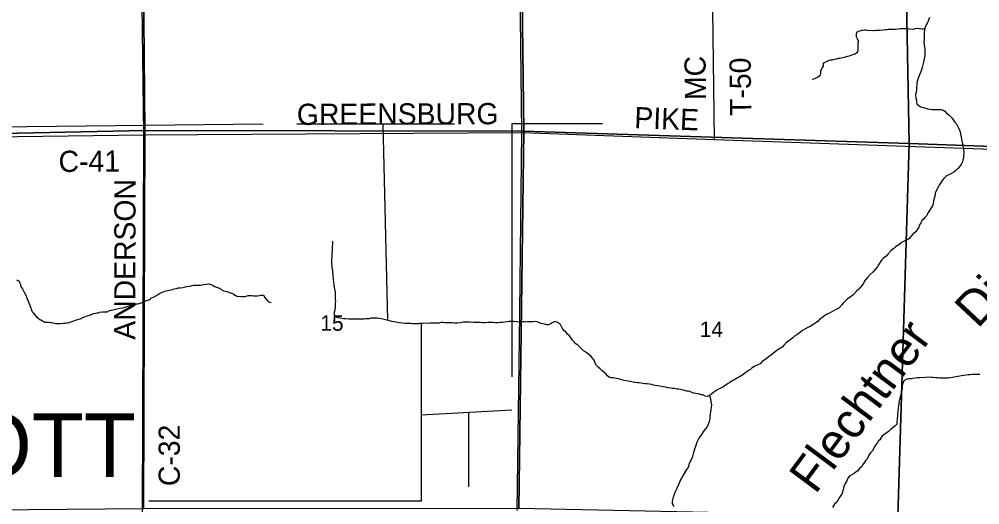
# Model space of a CAD drawing. Extents: x 1588073 to 2013523, y 1090242 to 1357120.
# Drawn here: x 1730620 to 1744211, y 1202799 to 1209672 of the extents above; entities that cross this region are included whole.
import ezdxf

# ---------------------------------------------------------------- set-up
doc = ezdxf.new("R2010")
doc.units = 0
for name, color, linetype in [('GM_X_County_Road', 7, 'Continuous'), ('GM_X_County_Road_Text', 7, 'Continuous'), ('GM_X_Minor_River', 7, 'Continuous'), ('GM_X_Minor_River_Text', 7, 'Continuous'), ('GM_X_Section', 7, 'Continuous'), ('GM_X_Section_Text', 7, 'Continuous'), ('GM_X_Township_Road', 7, 'Continuous'), ('GM_X_Township_Road_Text', 7, 'Continuous'), ('GM_X_Township_Text', 7, 'Continuous')]:
    doc.layers.add(name, color=color, linetype=linetype)

msp = doc.modelspace()

# ---------------------------------------------------------------- linework, layer by layer
at = {"layer": 'GM_X_County_Road'}
for points in [[(1732296, 1201378), (1732321, 1201947), (1732365, 1202701), (1732385, 1208037), (1732256, 1217952), (1732301, 1218184), (1732329, 1218355)], [(1716141, 1207831), (1721649, 1207886), (1727016, 1207966), (1732385, 1208037), (1737731, 1208067), (1740459, 1207970), (1744388, 1207833), (1745742, 1207804), (1746720, 1207775), (1746993, 1207772)]]:
    msp.add_lwpolyline(points, dxfattribs=at)
at = {"layer": 'GM_X_Minor_River'}
for p, q in [((1738874, 1208193), (1737589, 1208192)), ((1728123, 1208121), (1734073, 1208191)), ((1734546, 1208191), (1736778, 1208192)), ((1735763, 1208192), (1735833, 1205408)), ((1737589, 1208192), (1737589, 1208192)), ((1737589, 1208192), (1737590, 1204609)), ((1736305, 1205368), (1736306, 1202851)), ((1737590, 1204136), (1736305, 1204068)), ((1736982, 1203054), (1736982, 1204104)), ((1736306, 1202851), (1732452, 1202850)), ((1736306, 1202851), (1736306, 1202851))]:
    msp.add_line(p, q, dxfattribs=at)
for points in [[(1743499, 1209697), (1743483, 1209643), (1743467, 1209617), (1743455, 1209593), (1743444, 1209567), (1743436, 1209543), (1743430, 1209514), (1743426, 1209486), (1743424, 1209464), (1743424, 1209380), (1743422, 1209358), (1743424, 1209306), (1743428, 1209278), (1743432, 1209244), (1743434, 1209216), (1743435, 1209184), (1743435, 1209160), (1743431, 1209136), (1743419, 1209081), (1743395, 1208989), (1743385, 1208957), (1743373, 1208917), (1743359, 1208885), (1743349, 1208863), (1743339, 1208835), (1743323, 1208770), (1743319, 1208748), (1743318, 1208710), (1743314, 1208684), (1743314, 1208658), (1743306, 1208624), (1743304, 1208600), (1743308, 1208552), (1743314, 1208528), (1743314, 1208502), (1743320, 1208476), (1743346, 1208454), (1743374, 1208430), (1743413, 1208420), (1743477, 1208404), (1743505, 1208400), (1743535, 1208396), (1743573, 1208396), (1743613, 1208396), (1743663, 1208392), (1743693, 1208386), (1743717, 1208368), (1743739, 1208340), (1743775, 1208320), (1743799, 1208296), (1743819, 1208270), (1743852, 1208218), (1743882, 1208192), (1743912, 1208132), (1743934, 1208078)], [(1743356, 1209541), (1743433, 1209533), (1743309, 1209539), (1743285, 1209533), (1743253, 1209528), (1743219, 1209529), (1743193, 1209534), (1743151, 1209537), (1743129, 1209535), (1743115, 1209534), (1743091, 1209534), (1743055, 1209531), (1743015, 1209528), (1742969, 1209527), (1742941, 1209526), (1742915, 1209525), (1742897, 1209523), (1742876, 1209522), (1742842, 1209518), (1742798, 1209514), (1742776, 1209512), (1742750, 1209511), (1742736, 1209509), (1742716, 1209510), (1742702, 1209508), (1742626, 1209510), (1742612, 1209512), (1742594, 1209515), (1742580, 1209515), (1742558, 1209512), (1742544, 1209510), (1742526, 1209506), (1742507, 1209501), (1742487, 1209495), (1742471, 1209486), (1742463, 1209466), (1742460, 1209442), (1742462, 1209426), (1742473, 1209406), (1742477, 1209391), (1742490, 1209371), (1742490, 1209349), (1742487, 1209333), (1742487, 1209315), (1742488, 1209293), (1742486, 1209269), (1742487, 1209251), (1742485, 1209233), (1742480, 1209211), (1742474, 1209195), (1742447, 1209178), (1742411, 1209167), (1742385, 1209159), (1742361, 1209150), (1742318, 1209139), (1742296, 1209131), (1742268, 1209124), (1742248, 1209121), (1742232, 1209117), (1742212, 1209114), (1742195, 1209110), (1742181, 1209106), (1742153, 1209101), (1742137, 1209097), (1742123, 1209094), (1742101, 1209092), (1742081, 1209085), (1742067, 1209081), (1742050, 1209074), (1742004, 1209053), (1741991, 1209035), (1741993, 1209021), (1741993, 1209005), (1741986, 1208991), (1741978, 1208973), (1741959, 1208940), (1741958, 1208904), (1741952, 1208882), (1741937, 1208864), (1741913, 1208847), (1741892, 1208835), (1741874, 1208830), (1741858, 1208824), (1741840, 1208818)], [(1743934, 1208078), (1743985, 1207798), (1743987, 1207774), (1743983, 1207742), (1743979, 1207704), (1743973, 1207681), (1743967, 1207653), (1743955, 1207623), (1743933, 1207595), (1743902, 1207557), (1743868, 1207527), (1743842, 1207507), (1743812, 1207489), (1743784, 1207472), (1743742, 1207454), (1743704, 1207418), (1743678, 1207388), (1743646, 1207336), (1743608, 1207269), (1743580, 1207211), (1743578, 1207185), (1743566, 1207135), (1743556, 1207099), (1743552, 1207065), (1743542, 1207029), (1743524, 1207003), (1743498, 1206964), (1743483, 1206936), (1743461, 1206894), (1743433, 1206866), (1743413, 1206842), (1743391, 1206822), (1743375, 1206786), (1743355, 1206758), (1743347, 1206729), (1743305, 1206663), (1743265, 1206627), (1743237, 1206595), (1743207, 1206563), (1743185, 1206551), (1743161, 1206540), (1743131, 1206526), (1743099, 1206508), (1743063, 1206474), (1743041, 1206464), (1743019, 1206450), (1742993, 1206428), (1742953, 1206392), (1742909, 1206345), (1742885, 1206317), (1742851, 1206289), (1742823, 1206261), (1742801, 1206231), (1742779, 1206193), (1742758, 1206160), (1742730, 1206128), (1742702, 1206098), (1742660, 1206060), (1742622, 1206018), (1742588, 1205977), (1742560, 1205925), (1742544, 1205903), (1742502, 1205853), (1742468, 1205821), (1742422, 1205769), (1742392, 1205748), (1742340, 1205712), (1742302, 1205676), (1742276, 1205652), (1742258, 1205630), (1742212, 1205579), (1742186, 1205569), (1742150, 1205547), (1742118, 1205531), (1742086, 1205513), (1742062, 1205503), (1742034, 1205489), (1741996, 1205457), (1741944, 1205422), (1741918, 1205392), (1741868, 1205358), (1741834, 1205336), (1741812, 1205322), (1741780, 1205306), (1741738, 1205283), (1741704, 1205265), (1741682, 1205251), (1741654, 1205227), (1741622, 1205205), (1741592, 1205187), (1741564, 1205163), (1741530, 1205135), (1741474, 1205090), (1741448, 1205066), (1741413, 1205030), (1741389, 1205016), (1741353, 1204994), (1741321, 1204968), (1741291, 1204943), (1741265, 1204923), (1741237, 1204901)], [(1743934, 1208078), (1743938, 1208074)], [(1735094, 1205600), (1735096, 1205624), (1735097, 1205654), (1735099, 1205682), (1735097, 1205708), (1735095, 1205738), (1735093, 1205772), (1735093, 1205808), (1735091, 1205830), (1735083, 1205876), (1735077, 1205916), (1735069, 1205945), (1735067, 1205993), (1735062, 1206039), (1735056, 1206107), (1735046, 1206167), (1735044, 1206221), (1735042, 1206243), (1735044, 1206275), (1735046, 1206299), (1735050, 1206341), (1735051, 1206392), (1735053, 1206418), (1735053, 1206448), (1735055, 1206482), (1735055, 1206510), (1735057, 1206532)], [(1730581, 1205983), (1730620, 1205962), (1730626, 1205937), (1730637, 1205915), (1730640, 1205891), (1730652, 1205873), (1730668, 1205854), (1730677, 1205836), (1730694, 1205799), (1730711, 1205765), (1730727, 1205728), (1730730, 1205704), (1730744, 1205686), (1730753, 1205670), (1730772, 1205619), (1730785, 1205585), (1730791, 1205560), (1730798, 1205542), (1730808, 1205524), (1730821, 1205509)], [(1730821, 1205509), (1730831, 1205495), (1730866, 1205458), (1730884, 1205446), (1730911, 1205421), (1730927, 1205415), (1730949, 1205402), (1730967, 1205392), (1730981, 1205385), (1731037, 1205384), (1731063, 1205381), (1731079, 1205381), (1731100, 1205374), (1731136, 1205365), (1731204, 1205363), (1731246, 1205368), (1731269, 1205370), (1731287, 1205373), (1731303, 1205375), (1731329, 1205380), (1731349, 1205386), (1731377, 1205397), (1731394, 1205403), (1731416, 1205410), (1731464, 1205425), (1731502, 1205434), (1731517, 1205448), (1731545, 1205461), (1731565, 1205470), (1731644, 1205492), (1731670, 1205504), (1731699, 1205509), (1731719, 1205515), (1731739, 1205516), (1731757, 1205524), (1731799, 1205529), (1731821, 1205532), (1731863, 1205531), (1731898, 1205548), (1731942, 1205559), (1731964, 1205562), (1732002, 1205570), (1732043, 1205581), (1732085, 1205587), (1732127, 1205602), (1732162, 1205612), (1732188, 1205619), (1732204, 1205623), (1732226, 1205628), (1732256, 1205635), (1732271, 1205641), (1732299, 1205644), (1732315, 1205650), (1732347, 1205657), (1732361, 1205663), (1732378, 1205676), (1732394, 1205682), (1732444, 1205693), (1732479, 1205708), (1732487, 1205726), (1732519, 1205737), (1732554, 1205758), (1732570, 1205764), (1732580, 1205777), (1732605, 1205791), (1732631, 1205802), (1732680, 1205823), (1732724, 1205832), (1732748, 1205837), (1732788, 1205848), (1732813, 1205854), (1732849, 1205861), (1732871, 1205868), (1732903, 1205871), (1732935, 1205876), (1732974, 1205886), (1732988, 1205887), (1733022, 1205892), (1733054, 1205900), (1733068, 1205903), (1733084, 1205905), (1733146, 1205909), (1733170, 1205907), (1733186, 1205906), (1733209, 1205912), (1733227, 1205915), (1733269, 1205922), (1733301, 1205925), (1733333, 1205918), (1733359, 1205908), (1733382, 1205887), (1733426, 1205874), (1733442, 1205870), (1733458, 1205861), (1733477, 1205849), (1733493, 1205838), (1733517, 1205826), (1733555, 1205817), (1733584, 1205806), (1733618, 1205795), (1733640, 1205788)], [(1733640, 1205788), (1733654, 1205780), (1733670, 1205768), (1733684, 1205763), (1733701, 1205753), (1733771, 1205747), (1733817, 1205748), (1733858, 1205759), (1733890, 1205762), (1733908, 1205759), (1733936, 1205757), (1733952, 1205758), (1733992, 1205757), (1734018, 1205761), (1734040, 1205764), (1734076, 1205765), (1734095, 1205733), (1734109, 1205712), (1734142, 1205677), (1734162, 1205669), (1734184, 1205664)], [(1736310, 1205363), (1736304, 1205363), (1736274, 1205360), (1736240, 1205360), (1736210, 1205362), (1736182, 1205362), (1736160, 1205364), (1736076, 1205364), (1736038, 1205370), (1735998, 1205376), (1735949, 1205384), (1735927, 1205386), (1735891, 1205394), (1735857, 1205401), (1735803, 1205415), (1735745, 1205429), (1735687, 1205441), (1735625, 1205441), (1735597, 1205439), (1735569, 1205433), (1735543, 1205433), (1735519, 1205431), (1735497, 1205426), (1735467, 1205428), (1735393, 1205428), (1735354, 1205426), (1735332, 1205426), (1735304, 1205426), (1735280, 1205428), (1735236, 1205432), (1735210, 1205432), (1735186, 1205436), (1735158, 1205438), (1735132, 1205446), (1735096, 1205459), (1735080, 1205487), (1735082, 1205532), (1735092, 1205560), (1735094, 1205600)], [(1738293, 1205322), (1738279, 1205350), (1738237, 1205380), (1738213, 1205390), (1738189, 1205390), (1738159, 1205372), (1738131, 1205356), (1738107, 1205348), (1738081, 1205347), (1738051, 1205355), (1738005, 1205367), (1737983, 1205375), (1737948, 1205387), (1737920, 1205393), (1737886, 1205389), (1737860, 1205389), (1737836, 1205387), (1737814, 1205387), (1737790, 1205383), (1737766, 1205389), (1737724, 1205387), (1737698, 1205385), (1737664, 1205388), (1737616, 1205392), (1737576, 1205394), (1737550, 1205394), (1737522, 1205390), (1737490, 1205382), (1737458, 1205378), (1737426, 1205378), (1737390, 1205374), (1737354, 1205374), (1737326, 1205377), (1737301, 1205377), (1737277, 1205377), (1737253, 1205377), (1737215, 1205375), (1737175, 1205375), (1737149, 1205377), (1737121, 1205379), (1737081, 1205379), (1737047, 1205377), (1736997, 1205383), (1736941, 1205384), (1736903, 1205382), (1736863, 1205376), (1736819, 1205370), (1736781, 1205370), (1736749, 1205372), (1736721, 1205374), (1736699, 1205372), (1736665, 1205374), (1736643, 1205376), (1736618, 1205379), (1736588, 1205377), (1736562, 1205371), (1736538, 1205371), (1736506, 1205369), (1736440, 1205369), (1736412, 1205365), (1736290, 1205368), (1736329, 1205363), (1736329, 1205363)], [(1741237, 1204901), (1741195, 1204869), (1741157, 1204843), (1741131, 1204825), (1741103, 1204796), (1741081, 1204786), (1741053, 1204770), (1741021, 1204756), (1740987, 1204734), (1740965, 1204716), (1740939, 1204698), (1740915, 1204682), (1740889, 1204660), (1740859, 1204639), (1740811, 1204611), (1740785, 1204597), (1740739, 1204567), (1740707, 1204553), (1740675, 1204529), (1740643, 1204509), (1740617, 1204494), (1740593, 1204480), (1740569, 1204460), (1740543, 1204448), (1740491, 1204422), (1740467, 1204406), (1740443, 1204388), (1740417, 1204366), (1740389, 1204345), (1740357, 1204333), (1740327, 1204335), (1740291, 1204353), (1740269, 1204357), (1740229, 1204367), (1740194, 1204375), (1740162, 1204381), (1740140, 1204387), (1740092, 1204405), (1740068, 1204407), (1740012, 1204419), (1739952, 1204434), (1739928, 1204436), (1739890, 1204444), (1739868, 1204446), (1739838, 1204450), (1739796, 1204456), (1739770, 1204462), (1739730, 1204470), (1739705, 1204472), (1739683, 1204476), (1739657, 1204482), (1739619, 1204488), (1739593, 1204494), (1739565, 1204502), (1739537, 1204507), (1739503, 1204511), (1739479, 1204511), (1739443, 1204515), (1739419, 1204519), (1739393, 1204523), (1739367, 1204525), (1739331, 1204529), (1739305, 1204533), (1739269, 1204545), (1739237, 1204547), (1739205, 1204553), (1739162, 1204565), (1739132, 1204572), (1739098, 1204580), (1739070, 1204584), (1739044, 1204590), (1739022, 1204594), (1738996, 1204598), (1738974, 1204602), (1738942, 1204622), (1738920, 1204650), (1738890, 1204676), (1738868, 1204696), (1738842, 1204722), (1738813, 1204748), (1738789, 1204772), (1738767, 1204802), (1738755, 1204844), (1738731, 1204874), (1738713, 1204898), (1738681, 1204926), (1738645, 1204952), (1738606, 1204980), (1738574, 1205008), (1738552, 1205028), (1738522, 1205056), (1738496, 1205078), (1738474, 1205106), (1738448, 1205130), (1738428, 1205156), (1738406, 1205188), (1738380, 1205216), (1738353, 1205246), (1738329, 1205262), (1738309, 1205292), (1738293, 1205322)], [(1744214, 1204641), (1744182, 1204641), (1744144, 1204644), (1744104, 1204644), (1744074, 1204640), (1744049, 1204638), (1744017, 1204632), (1743953, 1204626), (1743879, 1204612), (1743799, 1204595), (1743771, 1204593), (1743745, 1204593), (1743721, 1204593), (1743639, 1204593), (1743613, 1204597), (1743589, 1204597), (1743549, 1204599), (1743527, 1204601), (1743505, 1204605), (1743445, 1204600), (1743365, 1204598), (1743327, 1204596), (1743292, 1204590), (1743266, 1204588), (1743244, 1204582), (1743218, 1204580), (1743196, 1204580), (1743172, 1204574), (1743138, 1204553), (1743128, 1204527), (1743120, 1204505), (1743115, 1204477), (1743113, 1204445), (1743109, 1204419), (1743101, 1204393), (1743093, 1204351), (1743085, 1204327), (1743079, 1204297), (1743073, 1204273), (1743065, 1204237), (1743061, 1204204), (1743055, 1204166), (1743051, 1204118), (1743049, 1204084), (1743046, 1204050), (1743044, 1204026), (1743042, 1204004), (1743040, 1203980), (1743036, 1203942), (1743014, 1203914), (1742978, 1203881), (1742946, 1203863), (1742922, 1203837), (1742884, 1203809), (1742862, 1203797), (1742826, 1203763), (1742798, 1203718), (1742774, 1203698), (1742758, 1203672), (1742736, 1203642), (1742718, 1203616), (1742694, 1203564), (1742664, 1203536), (1742640, 1203502), (1742621, 1203455), (1742599, 1203431), (1742583, 1203405), (1742557, 1203367), (1742543, 1203343), (1742511, 1203313), (1742487, 1203279), (1742461, 1203264), (1742433, 1203242), (1742399, 1203222), (1742373, 1203208), (1742345, 1203176), (1742325, 1203128), (1742305, 1203100), (1742291, 1203067), (1742285, 1203037), (1742277, 1203011), (1742259, 1202947), (1742219, 1202891), (1742208, 1202869), (1742188, 1202837), (1742156, 1202806), (1742126, 1202760)], [(1740389, 1204345), (1740405, 1204281), (1740407, 1204257), (1740413, 1204213), (1740411, 1204181), (1740407, 1204145), (1740403, 1204117), (1740398, 1204083), (1740394, 1204057), (1740390, 1204017), (1740382, 1203976), (1740372, 1203950), (1740354, 1203900), (1740308, 1203846), (1740266, 1203778), (1740236, 1203740), (1740222, 1203715), (1740210, 1203685), (1740200, 1203653), (1740188, 1203623), (1740177, 1203585), (1740161, 1203541), (1740141, 1203463), (1740113, 1203412), (1740095, 1203370), (1740091, 1203334), (1740061, 1203300), (1740013, 1203220), (1739979, 1203161), (1739952, 1203097), (1739926, 1203029), (1739898, 1202973), (1739888, 1202945), (1739872, 1202908), (1739860, 1202850), (1739860, 1202814), (1739884, 1202776)]]:
    msp.add_lwpolyline(points, dxfattribs=at)
at = {"layer": 'GM_X_Section'}
for points in [[(1727068, 1213330), (1732351, 1213370), (1732396, 1208095), (1727008, 1207982)], [(1732351, 1213370), (1737696, 1213368), (1737761, 1208087), (1732396, 1208095)], [(1737696, 1213368), (1743111, 1213218), (1743214, 1207914), (1737761, 1208087)], [(1743111, 1213218), (1748294, 1213021), (1748302, 1212775), (1748337, 1207728), (1743214, 1207914)], [(1727008, 1207982), (1732396, 1208095), (1732380, 1202743), (1726949, 1202694)], [(1732396, 1208095), (1737761, 1208087), (1737687, 1202747), (1732380, 1202743)], [(1737761, 1208087), (1743214, 1207914), (1743052, 1202631), (1737687, 1202747)], [(1743214, 1207914), (1748337, 1207728), (1748341, 1207536), (1748281, 1202438), (1743052, 1202631)]]:
    msp.add_lwpolyline(points, close=True, dxfattribs=at)
at = {"layer": 'GM_X_Township_Road'}
for points in [[(1737704, 1205528), (1737731, 1208067), (1737614, 1218254)], [(1740459, 1207970), (1740421, 1210904), (1740316, 1218175)], [(1737666, 1202719), (1737704, 1205499), (1737704, 1205526), (1737704, 1205528)]]:
    msp.add_lwpolyline(points, dxfattribs=at)

# ---------------------------------------------------------------- texts
at = {"layer": 'GM_X_County_Road_Text'}
for s, rotation, p in [('GREENSBURG', 0.2062, (1734549, 1208175)), ('PIKE', 357.8331, (1739319, 1208131)), ('C-41', 0.3429, (1731177, 1207509)), ('ANDERSON', 89.8739, (1732262, 1205135)), ('C-32', 90, (1732892, 1203063))]:
    msp.add_text(s, height=300, rotation=rotation, dxfattribs=at).set_placement(p)
at = {"layer": 'GM_X_Minor_River_Text'}
for s, rotation, p in [('Ditch', 46.9191, (1744181, 1205282)), ('Flechtner', 53.3526, (1741884, 1202935))]:
    msp.add_text(s, height=500.2, rotation=rotation, dxfattribs=at).set_placement(p)
at = {"layer": 'GM_X_Section_Text'}
for s, p in [('15', (1734881, 1205261)), ('14', (1740249, 1205172))]:
    msp.add_text(s, height=221, rotation=0, dxfattribs=at).set_placement(p)
at = {"layer": 'GM_X_Township_Road_Text'}
for s, rotation, p in [('MC', 90.8809, (1740340, 1208530)), ('T-50', 90.7069, (1740979, 1208305))]:
    msp.add_text(s, height=300, rotation=rotation, dxfattribs=at).set_placement(p)
at = {"layer": 'GM_X_Township_Text'}
msp.add_text('SCOTT', height=900, rotation=0, dxfattribs=at).set_placement((1728191, 1203192))

doc.saveas('drawing.dxf')
